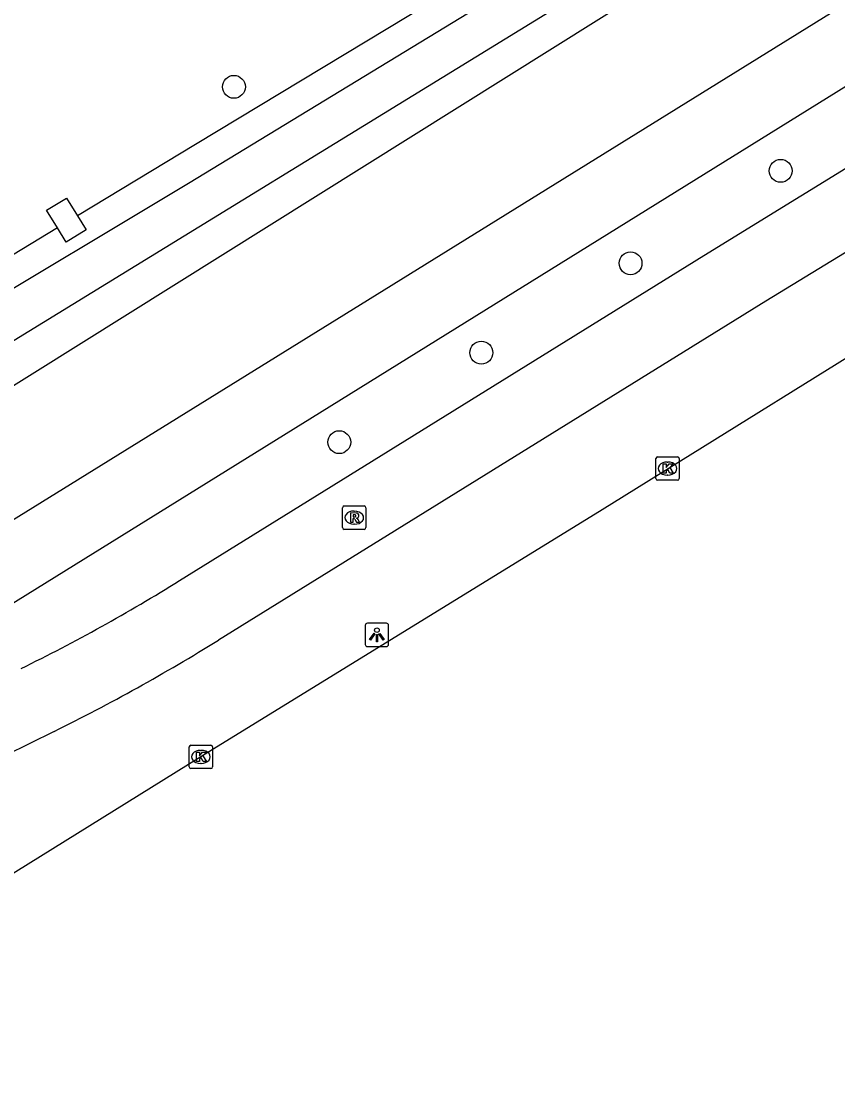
# Model space of a CAD drawing. Extents: x 159353 to 160616, y 385893 to 387321.
# Drawn here: x 160056.83 to 160091.72, y 386126.39 to 386171.44 of the extents above; entities that cross this region are included whole.
import ezdxf

# ---------------------------------------------------------------- set-up
doc = ezdxf.new("R2010")
doc.units = 0
for name, color, linetype in [('IMGEO_Berm_groen', 7, 'Continuous'), ('IMGEO_Boom', 7, 'Continuous'), ('IMGEO_Fietspad_open', 7, 'Continuous'), ('IMGEO_Groenvoorziening', 7, 'Continuous'), ('IMGEO_Kolk', 7, 'Continuous'), ('IMGEO_Lichtpunt', 7, 'Continuous'), ('IMGEO_Rijbaan_regionaal_gesloten', 7, 'Continuous'), ('IMGEO_Rioolput', 7, 'Continuous'), ('IMGEO_Terreindeel_gesloten', 7, 'Continuous'), ('IMGEO_Voetpad_open', 7, 'Continuous'), ('IMGEO_Waterloop', 7, 'Continuous')]:
    doc.layers.add(name, color=color, linetype=linetype)

msp = doc.modelspace()

# ---------------------------------------------------------------- linework, layer by layer
at = {"layer": 'IMGEO_Berm_groen'}
msp.add_lwpolyline([(160130.035, 386201.916), (160037.16, 386143.726)], dxfattribs=at)
at = {"layer": 'IMGEO_Boom'}
for centre in [(160065.918, 386168.628), (160089.275, 386165.037), (160082.862, 386161.086), (160076.488, 386157.262), (160070.418, 386153.437)]:
    msp.add_circle(centre, 0.489, dxfattribs=at)
at = {"layer": 'IMGEO_Fietspad_open'}
for points in [[(160275.395, 386275.45), (160269.644, 386271.829), (160255.723, 386262.972), (160236.826, 386251.306), (160234.731, 386250), (160213.006, 386236.458), (160199.927, 386228.554), (160192.964, 386224.15), (160186.78, 386220.38), (160182.769, 386217.937), (160173.706, 386212.336), (160115.309, 386175.902), (160101.901, 386167.553), (160088.642, 386159.467), (160065.261, 386144.977)], [(160063.595, 386147.52), (160085.994, 386161.417), (160094.28, 386166.52), (160111.327, 386177.133), (160133.731, 386191.045), (160156.375, 386205.145), (160169.753, 386213.457), (160187.028, 386224.128)], [(160058.236, 386141.065), (160055.112, 386139.529), (160053.358, 386138.692), (160051.966, 386138.114), (160045.863, 386135.725), (160039.732, 386133.301), (160038.67, 386132.893)]]:
    msp.add_lwpolyline(points, dxfattribs=at)
for centre, radius, start, end in [((160023.707, 386211.339), 75.259, 296.11006, 302.00634), ((160020.819, 386216.521), 84.223, 296.376, 301.8481)]:
    msp.add_arc(centre, radius, start, end, dxfattribs=at)
at = {"layer": 'IMGEO_Groenvoorziening'}
for points in [[(160130.035, 386201.916), (160128.759, 386203.695), (160127.705, 386205.165), (160117.366, 386198.798), (160086.985, 386179.888), (160064.28, 386166.163), (160059.237, 386163.115)], [(160058.382, 386162.597), (160054.93, 386160.511), (160035.044, 386148.287), (160024.634, 386165.149)], [(160058.382, 386162.597), (160057.917, 386163.35), (160058.768, 386163.875), (160059.237, 386163.115)]]:
    msp.add_lwpolyline(points, dxfattribs=at)
at = {"layer": 'IMGEO_Kolk'}
for p, q in [((160083.941, 386151.881), (160083.941, 386152.733)), ((160084.016, 386152.807), (160084.868, 386152.807)), ((160084.942, 386152.733), (160084.942, 386151.881)), ((160084.429, 386152.587), (160084.454, 386152.587)), ((160084.452, 386152.027), (160084.427, 386152.027)), ((160084.868, 386151.807), (160084.016, 386151.807)), ((160064.006, 386139.556), (160064.006, 386140.408)), ((160064.081, 386140.482), (160064.933, 386140.482)), ((160064.494, 386140.262), (160064.519, 386140.262)), ((160065.007, 386140.408), (160065.007, 386139.556)), ((160064.517, 386139.702), (160064.492, 386139.702)), ((160064.933, 386139.482), (160064.081, 386139.482))]:
    msp.add_line(p, q, dxfattribs=at)
for points in [[(160083.941, 386151.881), (160083.941, 386152.733)], [(160084.016, 386152.807), (160084.868, 386152.807)], [(160084.942, 386152.733), (160084.942, 386151.881)], [(160084.262, 386152.507), (160084.385, 386152.507), (160084.385, 386152.356), (160084.515, 386152.507), (160084.679, 386152.507), (160084.533, 386152.356), (160084.686, 386152.107), (160084.534, 386152.107), (160084.449, 386152.271), (160084.385, 386152.204), (160084.385, 386152.107), (160084.262, 386152.107), (160084.262, 386152.507)], [(160084.868, 386151.807), (160084.016, 386151.807)], [(160064.006, 386139.556), (160064.006, 386140.408)], [(160064.081, 386140.482), (160064.933, 386140.482)], [(160064.327, 386140.182), (160064.45, 386140.182), (160064.45, 386140.031), (160064.58, 386140.182), (160064.744, 386140.182), (160064.598, 386140.031), (160064.751, 386139.782), (160064.599, 386139.782), (160064.514, 386139.946), (160064.45, 386139.879), (160064.45, 386139.782), (160064.327, 386139.782), (160064.327, 386140.182)], [(160065.007, 386140.408), (160065.007, 386139.556)], [(160064.933, 386139.482), (160064.081, 386139.482)]]:
    msp.add_lwpolyline(points, dxfattribs=at)
for centre, start, end in [((160084.018, 386152.731), 91.552, 178.448), ((160084.018, 386152.731), 91.552, 178.448), ((160084.866, 386152.731), 1.552, 88.448), ((160084.866, 386152.731), 1.552, 88.448), ((160084.018, 386151.883), 181.552, 268.448), ((160084.018, 386151.883), 181.552, 268.448), ((160084.866, 386151.883), 271.552, 358.448), ((160084.866, 386151.883), 271.552, 358.448), ((160064.083, 386140.406), 91.552, 178.448), ((160064.083, 386140.406), 91.552, 178.448), ((160064.931, 386140.406), 1.552, 88.448), ((160064.931, 386140.406), 1.552, 88.448), ((160064.083, 386139.558), 181.552, 268.448), ((160064.083, 386139.558), 181.552, 268.448), ((160064.931, 386139.558), 271.552, 358.448), ((160064.931, 386139.558), 271.552, 358.448)]:
    msp.add_arc(centre, 0.0765, start, end, dxfattribs=at)
for centre, major_axis, ratio, start_param, end_param in [((160084.428, 386152.307), (-0.387, 0.002), 0.722429, 4.712389, 7.853982), ((160084.453, 386152.307), (-0.39, 0.002), 0.717154, 1.570796, 4.712389), ((160064.493, 386139.982), (-0.387, 0.002), 0.722429, 4.712389, 7.853982), ((160064.518, 386139.982), (-0.39, 0.002), 0.717154, 1.570796, 4.712389)]:
    msp.add_ellipse(centre, major_axis=major_axis, ratio=ratio, start_param=start_param, end_param=end_param, dxfattribs=at)
at = {"layer": 'IMGEO_Lichtpunt'}
for p, q in [((160071.529, 386145.601), (160071.529, 386144.794)), ((160071.529, 386145.601), (160071.529, 386144.794)), ((160072.431, 386145.696), (160071.623, 386145.696)), ((160072.431, 386145.696), (160071.623, 386145.696)), ((160072.525, 386144.794), (160072.525, 386145.601)), ((160072.525, 386144.794), (160072.525, 386145.601)), ((160071.623, 386144.7), (160072.431, 386144.7)), ((160071.623, 386144.7), (160072.431, 386144.7))]:
    msp.add_line(p, q, dxfattribs=at)
for points in [[(160071.903, 386145.265), (160071.942, 386145.237), (160071.754, 386144.975), (160071.716, 386145.002), (160071.903, 386145.265)], [(160072.005, 386145.217), (160072.052, 386145.217), (160072.052, 386144.895), (160072.005, 386144.895), (160072.005, 386145.217)], [(160072.115, 386145.237), (160072.153, 386145.264), (160072.34, 386145.002), (160072.301, 386144.974), (160072.115, 386145.237)]]:
    msp.add_lwpolyline(points, dxfattribs=at)
msp.add_circle((160072.028, 386145.399), 0.0994, dxfattribs=at)
for centre, start, end in [((160071.623, 386145.601), 90, 180), ((160071.623, 386145.601), 90, 180), ((160072.431, 386145.601), 0, 90), ((160072.431, 386145.601), 0, 90), ((160071.623, 386144.794), 180, 270), ((160071.623, 386144.794), 180, 270), ((160072.431, 386144.794), 270, 0), ((160072.431, 386144.794), 270, 360)]:
    msp.add_arc(centre, 0.0946, start, end, dxfattribs=at)
at = {"layer": 'IMGEO_Rijbaan_regionaal_gesloten'}
msp.add_lwpolyline([(160277.498, 386272.097), (160241.902, 386250), (160205.986, 386227.734), (160194.944, 386220.881), (160189.351, 386217.397), (160184.825, 386214.566), (160171.867, 386206.529), (160120.159, 386174.467), (160111.454, 386169.036), (160103.887, 386164.356), (160096.502, 386159.782), (160081.645, 386150.538), (160064.508, 386139.98), (160046.058, 386128.51), (160042.68, 386126.386)], dxfattribs=at)
at = {"layer": 'IMGEO_Rioolput'}
for p, q in [((160070.559, 386149.784), (160070.559, 386150.636)), ((160070.634, 386150.71), (160071.486, 386150.71)), ((160071.047, 386150.49), (160071.072, 386150.49)), ((160071.56, 386150.636), (160071.56, 386149.784)), ((160071.486, 386149.71), (160070.634, 386149.71)), ((160071.07, 386149.93), (160071.045, 386149.93))]:
    msp.add_line(p, q, dxfattribs=at)
for points in [[(160070.559, 386149.784), (160070.559, 386150.636)], [(160070.634, 386150.71), (160071.486, 386150.71)], [(160071.56, 386150.636), (160071.56, 386149.784)], [(160071.148, 386150.408), (160070.896, 386150.41), (160070.896, 386150.01)], [(160070.896, 386150.01), (160071.02, 386150.01), (160071.02, 386150.172), (160071.031, 386150.172)], [(160071.074, 386150.329), (160071.02, 386150.329), (160071.02, 386150.248)], [(160071.02, 386150.248), (160071.072, 386150.248)], [(160071.078, 386150.143), (160071.149, 386150.01), (160071.289, 386150.01), (160071.224, 386150.136)], [(160071.486, 386149.71), (160070.634, 386149.71)]]:
    msp.add_lwpolyline(points, dxfattribs=at)
for centre, radius, start, end in [((160070.636, 386150.634), 0.0765, 91.552, 178.448), ((160070.636, 386150.634), 0.0765, 91.552, 178.448), ((160071.484, 386150.634), 0.0765, 1.552, 88.448), ((160071.484, 386150.634), 0.0765, 1.552, 88.448), ((160071.03, 386150.119), 0.0533, 26.0293, 88.6989), ((160071.056, 386150.437), 0.19, 274.7715, 282.9687), ((160071.08, 386150.233), 0.0964, 77.0061, 93.1865), ((160071.094, 386150.29), 0.0378, 276.6634, 79.6772), ((160071.147, 386150.298), 0.109, 350.3612, 89.416), ((160071.145, 386150.298), 0.112, 277.5842, 350.9817), ((160071.129, 386150.083), 0.108, 29.5134, 73.7905), ((160070.636, 386149.786), 0.0765, 181.552, 268.448), ((160070.636, 386149.786), 0.0765, 181.552, 268.448), ((160071.484, 386149.786), 0.0765, 271.552, 358.448), ((160071.484, 386149.786), 0.0765, 271.552, 358.448)]:
    msp.add_arc(centre, radius, start, end, dxfattribs=at)
for centre, major_axis, ratio, start_param, end_param in [((160071.046, 386150.21), (-0.387, 0.002), 0.722429, 4.712389, 7.853982), ((160071.071, 386150.21), (-0.39, 0.002), 0.717154, 1.570796, 4.712389)]:
    msp.add_ellipse(centre, major_axis=major_axis, ratio=ratio, start_param=start_param, end_param=end_param, dxfattribs=at)
at = {"layer": 'IMGEO_Terreindeel_gesloten'}
msp.add_lwpolyline([(160059.237, 386163.115), (160059.608, 386162.514), (160058.758, 386161.989), (160058.382, 386162.597)], dxfattribs=at)
at = {"layer": 'IMGEO_Voetpad_open'}
for points in [[(160187.028, 386224.128), (160185.469, 386226.597), (160096.185, 386171.203), (160050.908, 386143.09), (160041.718, 386137.377)], [(160034.115, 386137.729), (160037.641, 386139.134), (160040.226, 386140.145), (160041.122, 386140.57), (160048.559, 386145.215), (160071.332, 386159.321), (160094.551, 386173.741), (160134.089, 386198.292)]]:
    msp.add_lwpolyline(points, dxfattribs=at)
at = {"layer": 'IMGEO_Waterloop'}
msp.add_lwpolyline([(160013.579, 386175.523), (160031.951, 386145.874), (160033.547, 386144.853), (160034.973, 386144.428), (160036.164, 386145.3), (160099.1, 386183.96), (160127.494, 386201.768), (160126.877, 386202.8), (160063.983, 386164.502), (160034.196, 386146.63), (160024.451, 386163.311), (160015.877, 386177.013), (160013.579, 386175.523)], dxfattribs=at)

doc.saveas('drawing.dxf')
